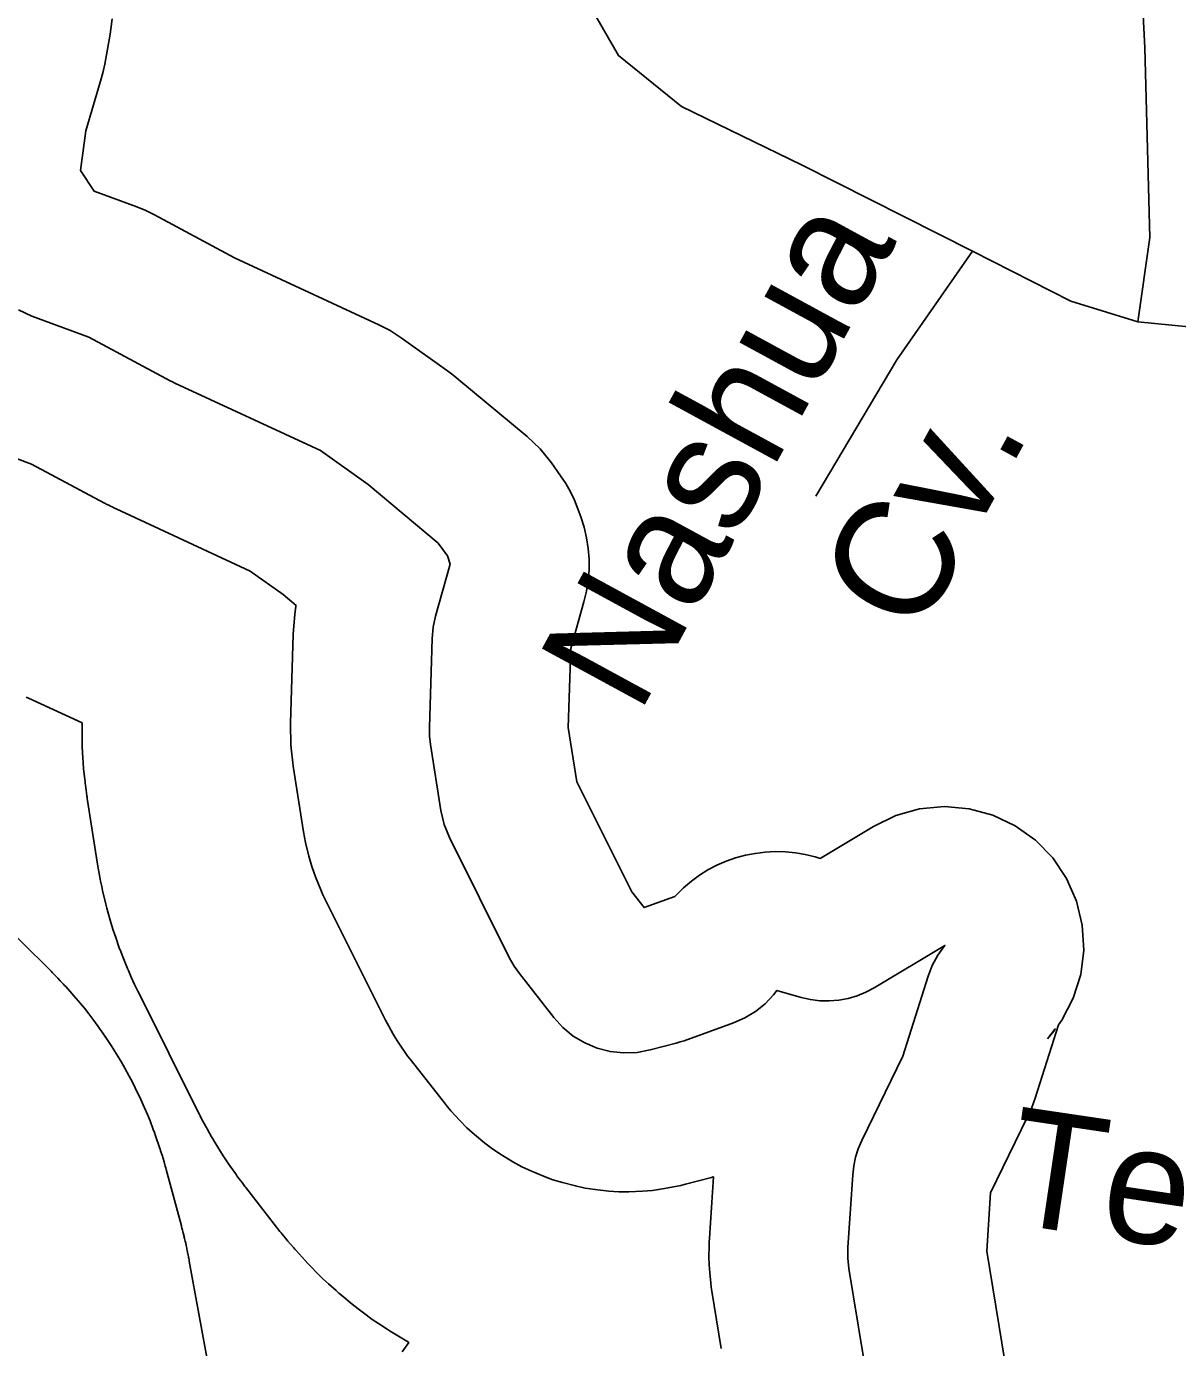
# Model space of a CAD drawing. Extents: x 2126262 to 2293712, y 749403 to 919119.
# Drawn here: x 2237128 to 2238061, y 808768 to 809839 of the extents above; entities that cross this region are included whole.
import ezdxf

# ---------------------------------------------------------------- set-up
doc = ezdxf.new("R2010")
doc.units = 0
for name, color, linetype in [('Exist Hydrographic Lake Shore', 7, 'Continuous'), ('Exist Road Non-System Type 51', 7, 'Continuous'), ('Exist Road Non-System Type 51 Label', 7, 'Continuous')]:
    doc.layers.add(name, color=color, linetype=linetype)

msp = doc.modelspace()

# ---------------------------------------------------------------- linework, layer by layer
at = {"layer": 'Exist Hydrographic Lake Shore'}
for points in [[(2237197.6, 809845.3), (2237196.1, 809832.7), (2237191.6, 809808.4), (2237190.4, 809802.5), (2237188.8, 809796.6), (2237176.4, 809754.4), (2237172, 809722.3), (2237183, 809705.6), (2237217.7, 809692.8), (2237224.8, 809689.8), (2237231.8, 809686.4), (2237296.7, 809651.6), (2237413.7, 809597.3), (2237423, 809592.5), (2237431.7, 809586.8), (2237470.4, 809559.2), (2237473.7, 809556.7), (2237477, 809554.1), (2237533.9, 809506.7), (2237544.5, 809496.6), (2237553.7, 809485.3), (2237561, 809474.9), (2237565.2, 809468.6), (2237568.9, 809462), (2237572.2, 809455.2), (2237575, 809448.1), (2237577.4, 809441.5), (2237580, 809433.2), (2237582, 809424.7), (2237583.4, 809416), (2237584, 809407.3), (2237584, 809398.6), (2237583.3, 809389.9), (2237581.9, 809381.3), (2237579.9, 809372.8), (2237569.2, 809334.9), (2237567.2, 809270.9), (2237574.1, 809226.8), (2237618.6, 809137.8), (2237628.6, 809125), (2237653.6, 809134), (2237654.8, 809135.4), (2237660.6, 809141.1), (2237666.9, 809146.4), (2237673.5, 809151.2), (2237680.4, 809155.5), (2237687.6, 809159.3), (2237695.1, 809162.5), (2237702.8, 809165.2), (2237710.7, 809167.4), (2237718.7, 809168.9), (2237726.8, 809169.9), (2237734.9, 809170.3), (2237743.1, 809170.1), (2237751.2, 809169.3), (2237759.2, 809167.9), (2237767.1, 809166), (2237771.2, 809164.8), (2237814.5, 809190.8), (2237832.6, 809199.5), (2237851.9, 809205), (2237871.9, 809206.8), (2237891.9, 809205.1), (2237911.3, 809199.9), (2237929.4, 809191.3), (2237945.7, 809179.6), (2237959.7, 809165.2), (2237970.9, 809148.6), (2237979, 809130.2), (2237983.7, 809110.7), (2237984.8, 809090.6), (2237982.4, 809070.7), (2237976.4, 809051.5), (2237967.2, 809033.7), (2237964.3, 809030), (2237945.4, 808970.5), (2237942.7, 808962.9), (2237939.4, 808955.5), (2237909.4, 808893.7), (2237906.3, 808846.5), (2237921, 808757.4)], [(2237810, 808739.1), (2237794.6, 808832.5), (2237793.7, 808841), (2237793.8, 808849.6), (2237797.7, 808908.4), (2237798.5, 808915.6), (2237800, 808922.7), (2237802.2, 808929.5), (2237805, 808936.2), (2237838.2, 809004.6), (2237858.7, 809069.3), (2237862.1, 809078.1), (2237866.6, 809086.4), (2237872.1, 809094), (2237872.4, 809094.3), (2237815.1, 809060), (2237808.3, 809056.4), (2237801.2, 809053.5), (2237793.9, 809051.3), (2237786.3, 809049.9), (2237778.7, 809049.3), (2237771, 809049.5), (2237763.4, 809050.4), (2237755.9, 809052.2), (2237736.2, 809057.8), (2237733.4, 809054.4), (2237726.6, 809047.1), (2237718.8, 809040.8), (2237710.2, 809035.6), (2237701, 809031.5), (2237661.1, 809017.1), (2237657.9, 809016.1), (2237654.7, 809015.1), (2237633.6, 809009.6), (2237622.9, 809007.6), (2237612, 809007.2), (2237601.1, 809008.3), (2237590.6, 809011), (2237580.5, 809015.3), (2237571.2, 809020.9), (2237562.7, 809027.9), (2237555.4, 809035.9), (2237527.7, 809071.5), (2237523.4, 809077.6), (2237519.7, 809084.1), (2237470.9, 809181.7), (2237466.5, 809192.4), (2237463.8, 809203.7), (2237455.5, 809257), (2237454.8, 809263.9), (2237454.7, 809270.8), (2237456.9, 809343), (2237457.7, 809352.1), (2237459.7, 809361), (2237471.6, 809403.3), (2237469.2, 809409.9), (2237461.9, 809420.2), (2237405, 809467.7), (2237366.3, 809495.3), (2237248.4, 809550), (2237246.5, 809551), (2237244.6, 809551.9), (2237178.7, 809587.2), (2237132.5, 809604.3), (2237121.7, 809609.3)], [(2237691.2, 808767.8), (2237683.6, 808814.2), (2237683.1, 808817.4), (2237682.7, 808820.6), (2237681.8, 808829.1), (2237681.3, 808835.5), (2237681.2, 808842), (2237681.3, 808850.6), (2237681.4, 808853.8), (2237681.5, 808857), (2237684.8, 808906.7), (2237684.5, 808906.7), (2237683.3, 808906.3), (2237662.2, 808900.8), (2237658.3, 808899.8), (2237654.2, 808899), (2237643.5, 808897), (2237635.4, 808895.8), (2237627.2, 808895.2), (2237616.3, 808894.7), (2237608.2, 808894.7), (2237600, 808895.3), (2237589.1, 808896.5), (2237581, 808897.6), (2237573, 808899.4), (2237562.5, 808902.1), (2237554.6, 808904.4), (2237547, 808907.3), (2237536.9, 808911.6), (2237529.5, 808915), (2237522.3, 808919), (2237513, 808924.6), (2237506.1, 808929.1), (2237499.6, 808934.1), (2237491.2, 808941), (2237485.1, 808946.5), (2237479.4, 808952.3), (2237472, 808960.4), (2237469.3, 808963.5), (2237466.8, 808966.7), (2237439, 809002.2), (2237437.3, 809004.4), (2237435.7, 809006.7), (2237431.4, 809012.8), (2237428.3, 809017.5), (2237425.4, 809022.3), (2237421.7, 809028.8), (2237420.4, 809031.3), (2237419.1, 809033.8), (2237370.2, 809131.4), (2237368.4, 809135.3), (2237366.7, 809139.3), (2237362.3, 809150), (2237359.3, 809158.2), (2237357, 809166.6), (2237354.4, 809177.8), (2237353.4, 809182.1), (2237352.7, 809186.3), (2237344.4, 809239.6), (2237344, 809242.2), (2237343.7, 809244.8), (2237342.9, 809251.7), (2237342.5, 809256.9), (2237342.3, 809262.1), (2237342.2, 809269.1), (2237342.2, 809271.7), (2237342.2, 809274.3), (2237344.4, 809346.4), (2237344.6, 809349.9), (2237344.9, 809353.3), (2237345.7, 809362.4), (2237346.5, 809369.2), (2237346.6, 809369.8), (2237336.2, 809378.6), (2237309.5, 809397.6), (2237201, 809448), (2237200.3, 809448.3), (2237199.6, 809448.7), (2237197.6, 809449.6), (2237196.2, 809450.3), (2237194.8, 809451), (2237192.9, 809452), (2237192.2, 809452.4), (2237191.5, 809452.8), (2237132.4, 809484.4), (2237093.5, 809498.8)], [(2237432.6, 808765.1), (2237438, 808772.6), (2237437.6, 808772.8), (2237434.9, 808774.3), (2237425.6, 808780), (2237423, 808781.6), (2237420.4, 808783.3), (2237413.5, 808787.8), (2237408.4, 808791.2), (2237403.5, 808794.9), (2237397, 808799.8), (2237394.5, 808801.7), (2237392.2, 808803.7), (2237383.7, 808810.6), (2237381.4, 808812.6), (2237379.1, 808814.6), (2237372.9, 808820), (2237368.4, 808824.2), (2237364, 808828.5), (2237358.3, 808834.4), (2237356.2, 808836.6), (2237354.1, 808838.9), (2237346.8, 808847), (2237345.7, 808848.1), (2237344.7, 808849.3), (2237342, 808852.3), (2237340, 808854.7), (2237338.1, 808857.1), (2237335.5, 808860.2), (2237334.5, 808861.4), (2237333.6, 808862.6), (2237305.8, 808898.1), (2237305.2, 808899), (2237304.6, 808899.8), (2237302.9, 808902.1), (2237301.6, 808903.7), (2237300.3, 808905.4), (2237298.7, 808907.7), (2237298.1, 808908.6), (2237297.5, 808909.4), (2237293.2, 808915.5), (2237292, 808917.3), (2237290.8, 808919), (2237287.7, 808923.7), (2237285.4, 808927.2), (2237283.2, 808930.8), (2237280.3, 808935.6), (2237279.2, 808937.5), (2237278.2, 808939.3), (2237274.5, 808945.8), (2237274, 808946.7), (2237273.5, 808947.6), (2237272.1, 808950.1), (2237271.1, 808952), (2237270.1, 808953.8), (2237268.9, 808956.3), (2237268.4, 808957.3), (2237267.9, 808958.2), (2237219.1, 809055.8), (2237218.4, 809057.3), (2237217.7, 809058.8), (2237215.8, 809062.7), (2237214.4, 809065.6), (2237213.1, 809068.6), (2237211.4, 809072.6), (2237210.8, 809074.1), (2237210.1, 809075.6), (2237205.8, 809086.3), (2237204.6, 809089.4), (2237203.4, 809092.4), (2237200.5, 809100.6), (2237198.4, 809106.7), (2237196.5, 809113), (2237194.2, 809121.4), (2237193.3, 809124.5), (2237192.6, 809127.7), (2237189.9, 809138.9), (2237189.5, 809140.5), (2237189.2, 809142.1), (2237188.3, 809146.3), (2237187.6, 809149.5), (2237187, 809152.7), (2237186.3, 809157), (2237186, 809158.6), (2237185.7, 809160.2), (2237177.4, 809213.5), (2237177.3, 809214.5), (2237177.1, 809215.4), (2237176.7, 809218), (2237176.5, 809220), (2237176.2, 809221.9), (2237175.9, 809224.5), (2237175.8, 809225.5), (2237175.7, 809226.5), (2237174.9, 809233.4), (2237174.7, 809235.3), (2237174.5, 809237.3), (2237174.1, 809242.5), (2237173.8, 809246.4), (2237173.6, 809250.3), (2237173.4, 809255.5), (2237173.3, 809257.5), (2237173.3, 809259.5), (2237173.2, 809266.4), (2237173.2, 809267.4), (2237173.2, 809268.4), (2237173.2, 809271), (2237173.2, 809273), (2237173.2, 809274.6), (2237129.8, 809294.7), (2237129.6, 809294.8), (2237129.3, 809295), (2237128.6, 809295.3), (2237128, 809295.6)], [(2237079.5, 809141), (2237147.1, 809074.4), (2237148.1, 809073.4), (2237149.1, 809072.4), (2237151.7, 809069.8), (2237153.7, 809067.7), (2237155.6, 809065.7), (2237158.1, 809062.9), (2237159.1, 809061.9), (2237160, 809060.9), (2237166.6, 809053.4), (2237168.5, 809051.3), (2237170.3, 809049.2), (2237175.1, 809043.4), (2237178.6, 809039), (2237182, 809034.6), (2237186.4, 809028.5), (2237188, 809026.2), (2237189.6, 809023.9), (2237195.2, 809015.7), (2237196.7, 809013.3), (2237198.2, 809011), (2237202.2, 809004.6), (2237205.1, 808999.8), (2237207.9, 808994.9), (2237211.4, 808988.3), (2237212.7, 808985.9), (2237214, 808983.4), (2237218.4, 808974.4), (2237219.7, 808971.9), (2237220.8, 808969.4), (2237223.9, 808962.6), (2237226.2, 808957.4), (2237228.3, 808952.2), (2237230.9, 808945.2), (2237231.9, 808942.6), (2237232.8, 808939.9), (2237236, 808930.5), (2237236.5, 808929.2), (2237236.9, 808927.9), (2237238.1, 808924.3), (2237238.9, 808921.6), (2237239.7, 808918.9), (2237240.7, 808915.3), (2237241.1, 808914), (2237241.5, 808912.6), (2237253.7, 808867.1), (2237253.8, 808866.7), (2237253.9, 808866.3), (2237254.2, 808865.2), (2237254.4, 808864.3), (2237254.6, 808863.5), (2237254.9, 808862.4), (2237255, 808861.9), (2237255.1, 808861.5), (2237255.9, 808858.5), (2237256.1, 808857.7), (2237256.3, 808856.8), (2237256.8, 808854.6), (2237257.2, 808852.9), (2237257.6, 808851.2), (2237258, 808848.9), (2237258.2, 808848.1), (2237258.4, 808847.2), (2237259, 808844.2), (2237259.1, 808843.8), (2237259.2, 808843.4), (2237259.4, 808842.2), (2237259.6, 808841.4), (2237259.7, 808840.5), (2237259.9, 808839.4), (2237260, 808839), (2237260.1, 808838.5), (2237275.6, 808753.1)]]:
    msp.add_lwpolyline(points, dxfattribs=at)
msp.add_lwpolyline([(2237955.4, 809018.6), (2237960.6, 809024.9), (2237961.7, 809026.7)], close=True, dxfattribs=at)
at = {"layer": 'Exist Road Non-System Type 51'}
for points in [[(2238028.7, 809599.6), (2238038.5, 809668), (2238034.3, 809821.6), (2238012.6, 810251.1), (2237991, 810602.4), (2237992.4, 810647.1), (2238020.3, 810708.6), (2238108.9, 810797.2), (2238206.6, 810862.9), (2238328, 810921.6), (2238546.4, 811031.2), (2238711.8, 811131.1)], [(2237894.7, 809656.8), (2237756.6, 809726.7), (2237658.9, 809774.2), (2237607.9, 809815.4), (2237585.6, 809854.5), (2237574.5, 809922.9), (2237558.4, 810032.5)], [(2237894.7, 809656.8), (2237833.3, 809568.8), (2237767.7, 809458.5)], [(2238028.7, 809599.6), (2237974.3, 809616.3), (2237894.7, 809656.8)], [(2238334.3, 809603.8), (2238281.3, 809616.3), (2238186.4, 809595.4), (2238127.8, 809589.8), (2238028.7, 809599.6)]]:
    msp.add_lwpolyline(points, dxfattribs=at)

# ---------------------------------------------------------------- texts
at = {"layer": 'Exist Road Non-System Type 51 Label'}
for s, rotation, p in [('Nashua', 61.4431, (2237624.3, 809280.3)), ('Cv.', 61.4431, (2237850.5, 809342.7)), ('Teepee', 351.5696, (2237918.9, 808869.9))]:
    msp.add_text(s, height=95, rotation=rotation, dxfattribs=at).set_placement(p)

doc.saveas('drawing.dxf')
